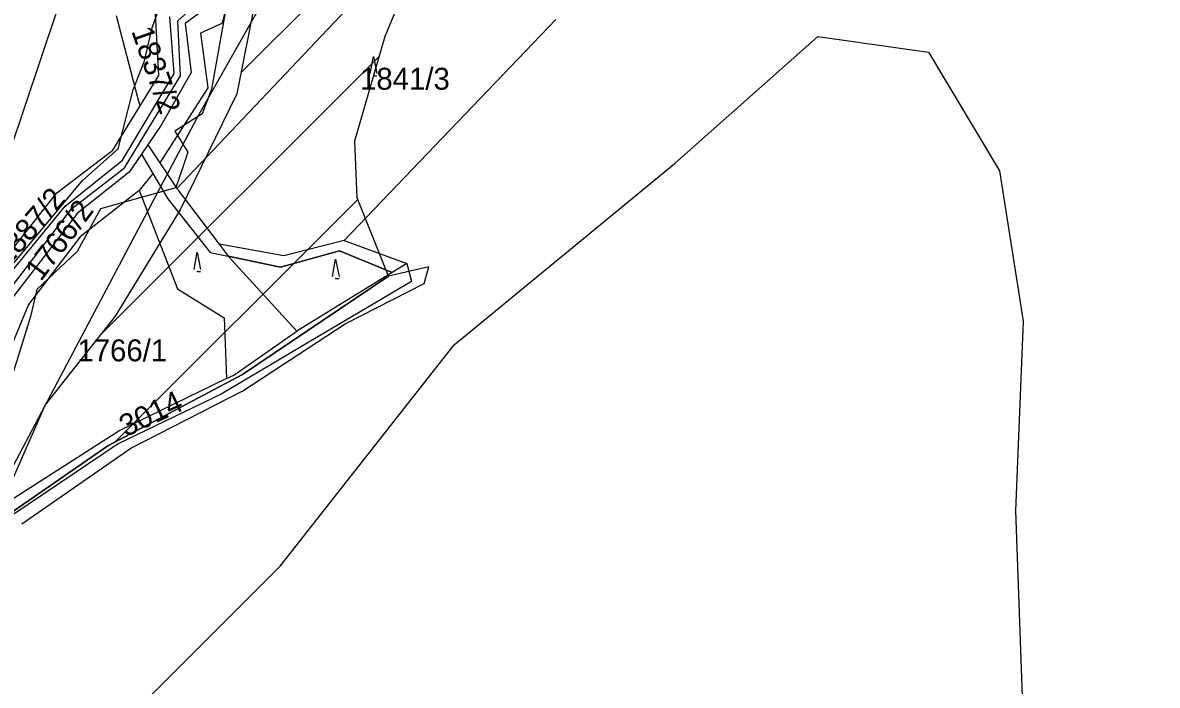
# Model space of a CAD drawing. Extents: x -564810 to -550519, y -1045831 to -1034011.
# Drawn here: x -553312 to -553048.4, y -1038236.4 to -1038082.4 of the extents above; entities that cross this region are included whole.
import ezdxf

# ---------------------------------------------------------------- set-up
doc = ezdxf.new("R2010")
doc.units = 0
for name, color, linetype in [('KN stav', 7, 'Continuous'), ('Lesní porost', 7, 'Continuous'), ('Parcelní čísla', 7, 'Continuous'), ('Polní cesty stavající', 7, 'Continuous'), ('STG', 7, 'Continuous'), ('vodní toky', 7, 'Continuous'), ('Vrstva 33', 7, 'Continuous'), ('Vrstva 4', 7, 'Continuous'), ('zamokř ploch', 7, 'Continuous')]:
    doc.layers.add(name, color=color, linetype=linetype)

msp = doc.modelspace()

# ---------------------------------------------------------------- linework, layer by layer
at = {"layer": 'KN stav'}
for p, q in [((-553208.81, -1038049.7), (-553276.15, -1038120.94)), ((-553265.54, -1038082.45), (-553257.32, -1038049.6)), ((-553268.7, -1038078.5), (-553274.23, -1038082.6)), ((-553285.26, -1038099.54), (-553290.17, -1038080.8)), ((-553280.33, -1038094.62), (-553281.12, -1038080.3)), ((-553276.81, -1038094.19), (-553277.75, -1038081.02)), ((-553188.09, -1038081.64), (-553237.26, -1038132.97)), ((-553274.23, -1038082.6), (-553272.86, -1038093.97)), ((-553265.54, -1038082.45), (-553270.64, -1038084.82)), ((-553270.64, -1038084.82), (-553268.98, -1038097.5)), ((-553288.8, -1038114.31), (-553276.81, -1038094.19)), ((-553284.69, -1038101.7), (-553280.33, -1038094.62)), ((-553272.86, -1038093.97), (-553279.82, -1038106.19)), ((-553268.98, -1038097.5), (-553280.13, -1038114.97)), ((-553284.69, -1038101.7), (-553285.26, -1038099.54)), ((-553291.03, -1038112.01), (-553284.69, -1038101.7)), ((-553279.82, -1038106.19), (-553282.93, -1038110.77)), ((-553282.93, -1038110.77), (-553284.38, -1038112.91)), ((-553282.93, -1038110.77), (-553280.13, -1038114.97)), ((-553304.02, -1038121.9), (-553291.03, -1038112.01)), ((-553284.38, -1038112.91), (-553287.21, -1038117.08)), ((-553284.38, -1038112.91), (-553281.71, -1038117.43)), ((-553302.14, -1038125.04), (-553288.8, -1038114.31)), ((-553280.13, -1038114.97), (-553276.15, -1038120.94)), ((-553287.21, -1038117.08), (-553299.2, -1038126.62)), ((-553281.71, -1038117.43), (-553284.91, -1038121.38)), ((-553284.91, -1038121.38), (-553298.62, -1038132.15)), ((-553284.91, -1038121.38), (-553284.31, -1038122.91)), ((-553321.25, -1038143.72), (-553304.02, -1038121.9)), ((-553284.31, -1038122.91), (-553275.97, -1038144.24)), ((-553318.15, -1038144.56), (-553302.14, -1038125.04)), ((-553299.2, -1038126.62), (-553315.49, -1038147.79)), ((-553298.62, -1038132.15), (-553310.61, -1038147.87)), ((-553237.26, -1038132.97), (-553222.74, -1038138.33)), ((-553222.74, -1038138.33), (-553226.14, -1038140.42)), ((-553222.74, -1038138.33), (-553221.61, -1038142.54)), ((-553226.14, -1038140.42), (-553248.31, -1038154.07)), ((-553221.61, -1038142.54), (-553245.45, -1038156.66)), ((-553275.97, -1038144.24), (-553265.14, -1038150.95)), ((-553310.61, -1038147.87), (-553315.55, -1038159.9)), ((-553265.14, -1038150.95), (-553264.63, -1038165.09)), ((-553262.93, -1038164.27), (-553248.31, -1038154.07)), ((-553245.45, -1038156.66), (-553265.82, -1038168.73)), ((-553264.63, -1038165.09), (-553289.42, -1038177.12)), ((-553264.63, -1038165.09), (-553262.93, -1038164.27)), ((-553265.82, -1038168.73), (-553289.81, -1038180.29)), ((-553289.42, -1038177.12), (-553326.6, -1038200.96)), ((-553289.81, -1038180.29), (-553324.15, -1038203.35))]:
    msp.add_line(p, q, dxfattribs=at)
at = {"layer": 'Lesní porost'}
for p, q in [((-553261.23, -1038093.98), (-553184.41, -1038017.16)), ((-553255.78, -1038066.03), (-553262.19, -1038098.89)), ((-553227.75, -1038085.49), (-553220.55, -1038067.97)), ((-553234.82, -1038109.83), (-553227.75, -1038085.49)), ((-553293.9, -1038154.94), (-553229.1, -1038090.13)), ((-553262.19, -1038098.89), (-553275.4, -1038125.89)), ((-553234.27, -1038123.07), (-553234.82, -1038109.83)), ((-553290.57, -1038179.89), (-553234.12, -1038123.44)), ((-553226.95, -1038141.29), (-553234.27, -1038123.07)), ((-553275.4, -1038125.89), (-553290.47, -1038150.6)), ((-553260.91, -1038164.12), (-553226.95, -1038141.29)), ((-553290.47, -1038150.6), (-553306.77, -1038171.2)), ((-553292.17, -1038180.74), (-553260.91, -1038164.12)), ((-553306.77, -1038171.2), (-553319.13, -1038199.32)), ((-553319.13, -1038199.32), (-553292.17, -1038180.74))]:
    msp.add_line(p, q, dxfattribs=at)
at = {"layer": 'Polní cesty stavající'}
for p, q in [((-553217.59, -1038139.12), (-553226.95, -1038141.29)), ((-553218.68, -1038143.02), (-553217.59, -1038139.12)), ((-553226.95, -1038141.29), (-553260.91, -1038164.12)), ((-553237.04, -1038152.4), (-553218.68, -1038143.02)), ((-553260.79, -1038167.91), (-553237.04, -1038152.4)), ((-553260.91, -1038164.12), (-553292.17, -1038180.74)), ((-553286.86, -1038181.28), (-553260.79, -1038167.91)), ((-553292.17, -1038180.74), (-553319.13, -1038199.32)), ((-553312.2, -1038198.86), (-553286.86, -1038181.28))]:
    msp.add_line(p, q, dxfattribs=at)
at = {"layer": 'STG'}
for points in [[(-553025.28, -1037771.81), (-553038.14, -1037823.26), (-553068.46, -1037873.8), (-553104.28, -1037914.22), (-553150.21, -1037947.3), (-553197.97, -1037992.32), (-553231.96, -1038034.59), (-553271.45, -1038104.41), (-553315.55, -1038188.02)], [(-553326.57, -1038146.68), (-553296.26, -1038056.64), (-553276.97, -1038014.37), (-553254, -1037974.86), (-553220.93, -1037938.11), (-553189.7, -1037906.87), (-553153.88, -1037881.15), (-553098.77, -1037849.91), (-553069.37, -1037817.75), (-553060.19, -1037787.43)], [(-553323.81, -1038280.36), (-553252.17, -1038208.7), (-553211.75, -1038157.24), (-553160.31, -1038114.98), (-553127.24, -1038085.58), (-553101.52, -1038089.25), (-553084.99, -1038116.82), (-553079.48, -1038151.73), (-553081.32, -1038195.83), (-553079.48, -1038245.45)]]:
    msp.add_lwpolyline(points, dxfattribs=at)
at = {"layer": 'vodní toky'}
for points in [[(-553314.13, -1038138.32), (-553298.07, -1038119.06), (-553289.81, -1038111.72), (-553286.3, -1038097.97), (-553283.66, -1038091.26), (-553281.88, -1038083.59), (-553277, -1038069.44)], [(-553264.13, -1038075.62), (-553268.09, -1038097.8), (-553270.28, -1038103.58), (-553276.66, -1038107.55), (-553273.61, -1038112.44), (-553276.37, -1038120.72), (-553293.92, -1038125.67), (-553299.32, -1038135.52), (-553308.7, -1038144.36), (-553310.16, -1038150.69), (-553316.74, -1038171.98)]]:
    msp.add_lwpolyline(points, dxfattribs=at)
at = {"layer": 'Vrstva 33'}
msp.add_lwpolyline([(-553316.4, -1038146.23), (-553300.61, -1038125.65), (-553288.3, -1038116.08), (-553275.31, -1038094.73), (-553275.89, -1038081.98), (-553270.67, -1038077.19), (-553261.57, -1038044.9), (-553251.69, -1038034.35), (-553249.23, -1038020.29), (-553231.3, -1037975.59), (-553222.18, -1037967.76), (-553203.78, -1037961.67), (-553190.01, -1037953.56), (-553152.1, -1037917.4), (-553146.16, -1037914.65), (-553122.98, -1037913.63), (-553112.84, -1037908.12), (-553099.8, -1037891.6), (-553088.5, -1037868.99)], dxfattribs=at)
at = {"layer": 'Vrstva 4'}
for p, q in [((-553281.71, -1038117.43), (-553278.27, -1038123.28)), ((-553276.15, -1038120.94), (-553266.29, -1038133.88)), ((-553278.27, -1038123.28), (-553268.45, -1038135.8)), ((-553266.29, -1038133.88), (-553264.22, -1038136.67)), ((-553251.27, -1038136.58), (-553266.29, -1038133.88)), ((-553237.26, -1038132.97), (-553251.27, -1038136.58)), ((-553268.45, -1038135.8), (-553264.22, -1038136.66)), ((-553264.22, -1038136.66), (-553252.04, -1038139.16)), ((-553264.22, -1038136.67), (-553248.31, -1038154.07)), ((-553252.04, -1038139.16), (-553264.22, -1038136.67)), ((-553238.33, -1038135.38), (-553252.04, -1038139.16)), ((-553252.04, -1038139.16), (-553238.33, -1038135.38)), ((-553226.14, -1038140.42), (-553238.33, -1038135.38)), ((-553238.33, -1038135.38), (-553226.14, -1038140.42))]:
    msp.add_line(p, q, dxfattribs=at)
at = {"layer": 'zamokř ploch'}
for points in [[(-553231.2, -1038094.22), (-553230.5, -1038090.22), (-553229.7, -1038094.22)], [(-553230.5, -1038094.52), (-553230.5, -1038094.72), (-553229.7, -1038094.72)], [(-553272.13, -1038139.72), (-553271.43, -1038135.72), (-553270.63, -1038139.72)], [(-553239.97, -1038141.35), (-553239.27, -1038137.35), (-553238.47, -1038141.35)], [(-553271.43, -1038140.02), (-553271.43, -1038140.22), (-553270.63, -1038140.22)], [(-553239.27, -1038141.65), (-553239.27, -1038141.85), (-553238.47, -1038141.85)]]:
    msp.add_lwpolyline(points, dxfattribs=at)

# ---------------------------------------------------------------- texts
at = {"layer": 'Parcelní čísla'}
for s, rotation, p in [('1837/2', 289.2307, (-553286.78, -1038084.3)), ('1887/2', 48.9601, (-553315.42, -1038139.27)), ('1766/2', 53.1148, (-553307.74, -1038142.69)), ('3014', 25.1647, (-553288, -1038178.74))]:
    msp.add_text(s, height=5.1, rotation=rotation, dxfattribs=at).set_placement(p)
for s, p in [('1841/3', (-553233.59, -1038097.96)), ('1766/1', (-553299.26, -1038161.08))]:
    msp.add_text(s, height=5.1, dxfattribs=at).set_placement(p)

doc.saveas('drawing.dxf')
